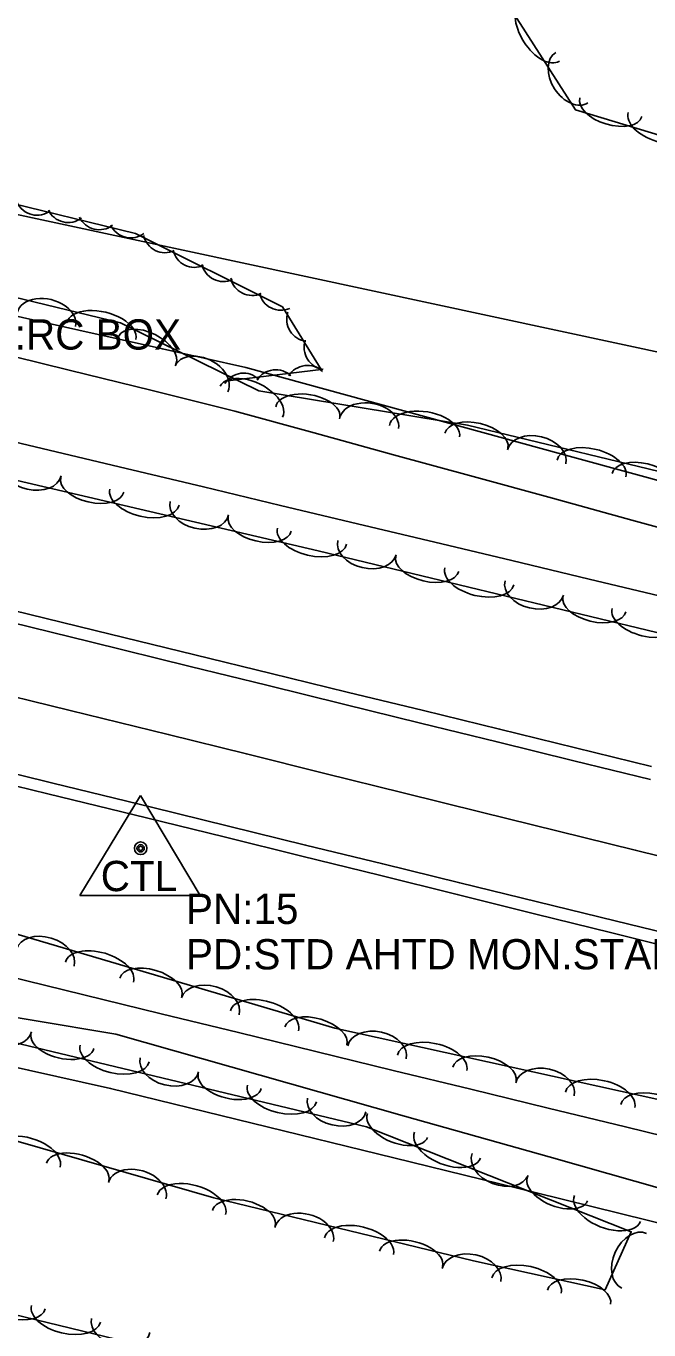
# Model space of a CAD drawing. Extents: x 1441650 to 1491889, y 345904 to 358319.
# Drawn here: x 1457797.1 to 1457900.1, y 351599.3 to 351814.6 of the extents above; entities that cross this region are included whole.
import ezdxf

# ---------------------------------------------------------------- set-up
doc = ezdxf.new("R2010")
doc.units = 0
for name, color, linetype in [('S_CROSS_DRAIN_ANNOT', 7, 'Continuous'), ('S_DITCHLINE', 7, 'Continuous'), ('S_EDGE_PAVEMENT', 7, 'Continuous'), ('S_PAVEMENT_CROWN', 7, 'Continuous'), ('S_PRIMARY_CTL', 7, 'Continuous'), ('S_PRIMARY_CTL_ANNOT', 7, 'Continuous'), ('S_SHOULDER', 7, 'Continuous'), ('S_TREE', 7, 'Continuous'), ('S_WATER_UTILITIES', 7, 'Continuous')]:
    doc.layers.add(name, color=color, linetype=linetype)

msp = doc.modelspace()

# ---------------------------------------------------------------- linework, layer by layer
at = {"layer": 'S_DITCHLINE'}
for points in [[(1457646.34, 351801.04), (1457667.29, 351796.32), (1457688.25, 351791.6), (1457705.72, 351787.26), (1457723.19, 351782.91), (1457736.97, 351779.82), (1457750.75, 351776.74), (1457764.53, 351773.65), (1457778.3, 351770.56), (1457792.08, 351767.48), (1457805.86, 351764.39), (1457819.64, 351761.3), (1457833.42, 351758.22), (1457846.48, 351754.64), (1457859.55, 351751.06), (1457872.61, 351747.49), (1457885.68, 351743.91), (1457898.75, 351740.34), (1457911.81, 351736.76)], [(1457693.87, 351778.58), (1457693.26, 351768.86), (1457712.04, 351764.08), (1457722.22, 351778.1), (1457735.89, 351774.71), (1457749.56, 351771.33), (1457763.24, 351767.94), (1457776.91, 351764.56), (1457790.58, 351761.17), (1457804.25, 351757.79), (1457817.93, 351754.41), (1457831.6, 351751.02), (1457844.72, 351747.43), (1457857.85, 351743.83), (1457870.98, 351740.24), (1457884.1, 351736.64), (1457897.23, 351733.05), (1457910.35, 351729.45), (1457923.48, 351725.86), (1457936.6, 351722.26), (1457960.54, 351717.64), (1457984.48, 351713.03), (1458008.41, 351708.41), (1458032.35, 351703.8)], [(1457659.03, 351679.33), (1457673.24, 351675.12), (1457687.44, 351670.91), (1457701.65, 351666.7), (1457715.44, 351664.38), (1457729.22, 351662.06), (1457743.01, 351659.74), (1457756.79, 351657.42), (1457770.58, 351655.1), (1457784.37, 351652.77), (1457798.15, 351650.45), (1457811.94, 351648.13), (1457835.81, 351641.39), (1457859.68, 351634.64), (1457883.55, 351627.89), (1457907.42, 351621.14)], [(1457659.44, 351675.18), (1457673.88, 351671.2), (1457688.33, 351667.22), (1457702.77, 351663.25), (1457716.31, 351660.24), (1457729.85, 351657.24), (1457743.39, 351654.23), (1457756.92, 351651.23), (1457770.46, 351648.22), (1457784, 351645.22), (1457797.54, 351642.22), (1457811.08, 351639.21), (1457834.47, 351633.47), (1457857.87, 351627.73), (1457881.26, 351621.99), (1457904.65, 351616.25), (1457917.45, 351613.67), (1457930.24, 351611.09), (1457943.04, 351608.5), (1457955.83, 351605.92), (1457968.63, 351603.34), (1457981.42, 351600.76), (1457994.22, 351598.18)]]:
    msp.add_lwpolyline(points, dxfattribs=at)
at = {"layer": 'S_EDGE_PAVEMENT'}
for points in [[(1457657.2, 351749.64), (1457669.46, 351746.65), (1457681.73, 351743.66), (1457694, 351740.67), (1457706.27, 351737.67), (1457719.33, 351734.5), (1457732.38, 351731.32), (1457745.44, 351728.15), (1457758.49, 351724.97), (1457774.93, 351720.95), (1457791.36, 351716.93), (1457807.79, 351712.91), (1457824.23, 351708.89), (1457836.91, 351705.77), (1457849.6, 351702.64), (1457862.28, 351699.52), (1457874.97, 351696.4), (1457887.63, 351693.3), (1457900.29, 351690.2)], [(1457650.95, 351726.29), (1457663.36, 351723.31), (1457675.78, 351720.34), (1457688.19, 351717.36), (1457700.6, 351714.39), (1457713.61, 351711.19), (1457726.62, 351707.99), (1457739.63, 351704.79), (1457752.64, 351701.59), (1457768.94, 351697.6), (1457785.23, 351693.61), (1457801.52, 351689.62), (1457817.82, 351685.63), (1457830.56, 351682.51), (1457843.31, 351679.39), (1457856.05, 351676.26), (1457868.8, 351673.14), (1457881.65, 351670), (1457894.49, 351666.86), (1457907.34, 351663.73)]]:
    msp.add_lwpolyline(points, dxfattribs=at)
at = {"layer": 'S_PAVEMENT_CROWN'}
msp.add_lwpolyline([(1457654.23, 351738), (1457666.74, 351734.98), (1457679.25, 351731.96), (1457691.76, 351728.94), (1457704.27, 351725.92), (1457717.15, 351722.81), (1457730.02, 351719.71), (1457742.89, 351716.6), (1457755.76, 351713.5), (1457771.97, 351709.54), (1457788.19, 351705.57), (1457804.4, 351701.61), (1457820.61, 351697.65), (1457833.54, 351694.43), (1457846.48, 351691.22), (1457859.41, 351688.01), (1457872.34, 351684.8), (1457885.07, 351681.67), (1457897.8, 351678.54), (1457910.52, 351675.41)], dxfattribs=at)
at = {"layer": 'S_PRIMARY_CTL'}
for p, q in [((1457816.05, 351687.55), (1457806.02, 351671.03)), ((1457816.05, 351687.55), (1457825.87, 351671.03)), ((1457806.02, 351671.03), (1457825.87, 351671.03))]:
    msp.add_line(p, q, dxfattribs=at)
for radius in [1.04, 0.609, 0.344]:
    msp.add_circle((1457816.05, 351678.85), radius, dxfattribs=at)
at = {"layer": 'S_SHOULDER'}
for points in [[(1457657.75, 351751.4), (1457669.94, 351748.48), (1457682.13, 351745.55), (1457694.32, 351742.62), (1457706.51, 351739.69), (1457719.67, 351736.5), (1457732.84, 351733.32), (1457746.01, 351730.13), (1457759.17, 351726.94), (1457775.63, 351722.9), (1457792.09, 351718.85), (1457808.55, 351714.81), (1457825.01, 351710.77), (1457837.6, 351707.71), (1457850.19, 351704.65), (1457862.79, 351701.59), (1457875.38, 351698.53), (1457887.94, 351695.43), (1457900.5, 351692.34)], [(1457650.35, 351724.26), (1457662.84, 351721.27), (1457675.32, 351718.29), (1457687.8, 351715.3), (1457700.29, 351712.31), (1457713.2, 351709.18), (1457726.11, 351706.04), (1457739.03, 351702.9), (1457751.94, 351699.77), (1457768.21, 351695.79), (1457784.47, 351691.82), (1457800.74, 351687.85), (1457817.01, 351683.88), (1457829.85, 351680.72), (1457842.69, 351677.55), (1457855.53, 351674.39), (1457868.37, 351671.23), (1457881.14, 351668.05), (1457893.92, 351664.87), (1457906.69, 351661.69)]]:
    msp.add_lwpolyline(points, dxfattribs=at)
at = {"layer": 'S_TREE'}
for points in [[(1457829.94, 351755.97), (1457845.89, 351757.88), (1457839.47, 351768.23), (1457815.19, 351780.35), (1457776.84, 351789.72), (1457752.62, 351795.23), (1457734.19, 351804.6), (1457735.23, 351826.01), (1457744.53, 351844.82), (1457756.41, 351860.22)], [(1458063.5, 351675.22), (1457976.8, 351696.4), (1457915.32, 351711.13), (1457845.37, 351727.99), (1457795.65, 351739.56), (1457750.24, 351750.51), (1457706.5, 351763.56), (1457712.61, 351774.74), (1457736.67, 351783.94), (1457764.89, 351777.17), (1457812.74, 351765.63), (1457835.56, 351754.37), (1457870.07, 351748.7), (1457908.34, 351739.47), (1457953.11, 351728.68), (1457980.43, 351724.02), (1457998.19, 351733.08), (1458001.42, 351758.29), (1457991.14, 351783.93), (1457952.22, 351792.08), (1457916.66, 351792.11), (1457887.9, 351800.76), (1457868.64, 351830.86)], [(1457660.72, 351778.03), (1457673.47, 351774.99), (1457686.22, 351771.95), (1457698.96, 351768.91), (1457711.71, 351765.87), (1457724.45, 351762.83), (1457737.2, 351759.79), (1457749.94, 351756.75), (1457762.69, 351753.71), (1457775.44, 351750.67), (1457788.18, 351747.63), (1457800.93, 351744.59), (1457813.67, 351741.55), (1457826.42, 351738.51), (1457839.16, 351735.47), (1457851.91, 351732.43), (1457864.66, 351729.39), (1457877.4, 351726.35), (1457890.15, 351723.3), (1457902.89, 351720.26)], [(1457660.72, 351778.03), (1457673.47, 351774.99), (1457686.22, 351771.95), (1457698.96, 351768.91), (1457711.71, 351765.87), (1457724.45, 351762.83), (1457737.2, 351759.79), (1457749.94, 351756.75), (1457762.69, 351753.71), (1457775.44, 351750.67), (1457788.18, 351747.63), (1457800.93, 351744.59), (1457813.67, 351741.55), (1457826.42, 351738.51), (1457839.16, 351735.47), (1457851.91, 351732.43), (1457864.66, 351729.39), (1457877.4, 351726.35), (1457890.15, 351723.3), (1457902.89, 351720.26)], [(1457653.27, 351692.07), (1457666.05, 351688.95), (1457678.84, 351685.83), (1457691.62, 351682.71), (1457704.4, 351679.59), (1457717.19, 351676.48), (1457729.97, 351673.36), (1457742.76, 351670.24), (1457755.54, 351667.12), (1457768.32, 351664), (1457781.11, 351660.89), (1457793.89, 351657.77), (1457806.68, 351654.65), (1457819.46, 351651.53), (1457832.25, 351648.42), (1457845.03, 351645.3), (1457857.81, 351642.18), (1457870.6, 351639.06), (1457883.38, 351635.94), (1457896.17, 351632.83), (1457908.95, 351629.71)], [(1457653.27, 351692.07), (1457666.05, 351688.95), (1457678.84, 351685.83), (1457691.62, 351682.71), (1457704.4, 351679.59), (1457717.19, 351676.48), (1457729.97, 351673.36), (1457742.76, 351670.24), (1457755.54, 351667.12), (1457768.32, 351664), (1457781.11, 351660.89), (1457793.89, 351657.77), (1457806.68, 351654.65), (1457819.46, 351651.53), (1457832.25, 351648.42), (1457845.03, 351645.3), (1457857.81, 351642.18), (1457870.6, 351639.06), (1457883.38, 351635.94), (1457896.17, 351632.83), (1457908.95, 351629.71)], [(1457821.5, 351595.5), (1457787.41, 351603.72), (1457753.76, 351611.83), (1457727.3, 351627.82), (1457724.37, 351641.23), (1457738.27, 351643.36), (1457777.6, 351635.64), (1457828.15, 351621.15), (1457871.08, 351610.75), (1457892.8, 351605.93), (1457897.13, 351615.53), (1457853.36, 351632.84), (1457772.81, 351652.12), (1457733.73, 351657.52), (1457714.5, 351662.28), (1457690.24, 351683.43), (1457699.75, 351688.83), (1457763.7, 351674.07), (1457848.12, 351649.15), (1457931.3, 351630.84), (1458009.37, 351611.48), (1458054.41, 351597.92)]]:
    msp.add_lwpolyline(points, dxfattribs=at)
for centre, start, end in [((1457798.92, 351787.02), 205.4723, 307.0692), ((1457804.09, 351785.8), 205.4723, 307.0692), ((1457809.23, 351784.62), 205.4723, 307.0692), ((1457814.4, 351783.28), 205.4723, 307.0692), ((1457820.1, 351780.83), 192.6761, 294.273), ((1457824.97, 351778.4), 192.6761, 294.273), ((1457829.73, 351776.06), 192.6761, 294.273), ((1457834.49, 351773.77), 192.6761, 294.273), ((1457839.23, 351771.32), 192.6761, 294.273), ((1457843.84, 351766.17), 161.0316, 262.6285), ((1457846.71, 351761.54), 161.0316, 262.6285), ((1457843.6, 351754.93), 46.0532, 147.6501), ((1457833.06, 351753.66), 46.0532, 147.6501), ((1457838.37, 351754.22), 46.0532, 147.6501)]:
    msp.add_arc(centre, 3.64, start, end, dxfattribs=at)
for centre, major_axis, ratio, start_param, end_param in [((1457882.1, 351813.76), (3.16, -4.94), 0.55008, 3.141593, 6.283185), ((1457887.31, 351806.1), (2.67, -4.17), 0.685311, 3.141593, 6.283185), ((1457893.77, 351801.21), (5.12, -1.54), 0.540699, 3.141593, 6.283185), ((1457902.26, 351798.66), (5.62, -1.69), 0.550079, 3.141593, 6.283185), ((1457800.48, 351766.14), (-4.82, 1.16), 0.685423, 3.141561, 6.283154), ((1457809.54, 351764.22), (-5.7, 1.37), 0.55017, 3.141573, 6.283166), ((1457817.15, 351761.09), (-4.7, 2.32), 0.551202, 3.141409, 6.283001), ((1457826.1, 351756.38), (-4.36, 2.15), 0.698623, 3.141275, 6.282868), ((1457834.36, 351752.59), (-5.16, 2.55), 0.560765, 3.141402, 6.282995), ((1457843.67, 351750.88), (-5.28, 0.87), 0.540704, 3.141588, 6.283181), ((1457853.8, 351748.96), (-4.89, 0.8), 0.685316, 3.141585, 6.283178), ((1457862.98, 351747.71), (-5.79, 0.95), 0.550084, 3.141588, 6.283181), ((1457871.54, 351746.16), (-5.2, 1.25), 0.540699, 3.141593, 6.283185), ((1457881.5, 351743.49), (-4.82, 1.16), 0.68531, 3.141593, 6.283185), ((1457890.56, 351741.58), (-5.7, 1.38), 0.550079, 3.141593, 6.283185), ((1457798.07, 351741.44), (4.83, -1.12), 0.68531, 3.141593, 6.283185), ((1457899.18, 351739.5), (-5.2, 1.25), 0.540699, 3.141593, 6.283185), ((1457808.05, 351738.85), (5.21, -1.21), 0.540699, 3.141593, 6.283185), ((1457816.68, 351736.84), (5.72, -1.33), 0.550079, 3.141593, 6.283185), ((1457825.76, 351735), (4.83, -1.12), 0.68531, 3.141593, 6.283185), ((1457835.73, 351732.41), (5.21, -1.21), 0.540699, 3.141593, 6.283185), ((1457844.37, 351730.4), (5.72, -1.33), 0.550079, 3.141593, 6.283185), ((1457853.45, 351728.49), (4.82, -1.16), 0.68531, 3.141593, 6.283185), ((1457863.41, 351725.82), (5.2, -1.25), 0.540699, 3.141593, 6.283185), ((1457872.03, 351723.75), (5.7, -1.38), 0.550079, 3.141593, 6.283185), ((1457881.09, 351721.83), (4.82, -1.16), 0.68531, 3.141593, 6.283185), ((1457891.04, 351719.16), (5.2, -1.25), 0.540699, 3.141593, 6.283185), ((1457899.66, 351717.08), (5.7, -1.38), 0.550079, 3.141593, 6.283185), ((1457800.29, 351660.78), (-4.75, 1.4), 0.684933, 3.141593, 6.283185), ((1457809.25, 351658.41), (-5.63, 1.66), 0.549777, 3.141593, 6.283185), ((1457817.75, 351655.9), (-5.13, 1.51), 0.540402, 3.141593, 6.283185), ((1457827.56, 351652.73), (-4.75, 1.4), 0.684933, 3.141593, 6.283185), ((1457836.51, 351650.36), (-5.63, 1.66), 0.549777, 3.141593, 6.283185), ((1457793.18, 351649.69), (4.82, -1.15), 0.684929, 3.141621, 6.283213), ((1457845.01, 351647.85), (-5.13, 1.51), 0.540402, 3.141593, 6.283185), ((1457855.12, 351645.17), (-4.84, 1.06), 0.684928, 3.141593, 6.283185), ((1457803.13, 351647.04), (5.2, -1.24), 0.540398, 3.141609, 6.283202), ((1457811.76, 351644.98), (5.71, -1.37), 0.549773, 3.14161, 6.283202), ((1457864.22, 351643.43), (-5.73, 1.26), 0.549772, 3.141593, 6.283185), ((1457820.82, 351643.08), (4.82, -1.15), 0.684929, 3.141621, 6.283213), ((1457872.88, 351641.53), (-5.22, 1.15), 0.540397, 3.141593, 6.283185), ((1457882.88, 351639.06), (-4.84, 1.06), 0.684928, 3.141593, 6.283185), ((1457830.78, 351640.43), (5.2, -1.24), 0.540398, 3.141609, 6.283202), ((1457891.98, 351637.32), (-5.73, 1.26), 0.549772, 3.141593, 6.283185), ((1457839.4, 351638.36), (5.71, -1.37), 0.549773, 3.14161, 6.283202), ((1457900.64, 351635.42), (-5.22, 1.15), 0.540397, 3.141593, 6.283185), ((1457848.47, 351636.46), (4.82, -1.15), 0.684929, 3.141621, 6.283213), ((1457858.51, 351633.09), (4.97, -1.97), 0.540455, 3.141907, 6.2835), ((1457797.12, 351627.84), (-5.64, 1.62), 0.54985, 3.142023, 6.283616), ((1457866.76, 351629.82), (5.46, -2.16), 0.549831, 3.141917, 6.28351), ((1457805.65, 351625.4), (-5.14, 1.47), 0.540474, 3.14201, 6.283603), ((1457875.46, 351626.66), (4.61, -1.82), 0.685, 3.142125, 6.283717), ((1457815.48, 351622.31), (-4.76, 1.37), 0.685025, 3.142298, 6.283891), ((1457824.45, 351620.01), (-5.64, 1.62), 0.54985, 3.142023, 6.283616), ((1457884.94, 351622.63), (4.97, -1.97), 0.540455, 3.141907, 6.2835), ((1457833.11, 351617.77), (-5.2, 1.26), 0.540398, 3.141588, 6.283181), ((1457893.19, 351619.37), (5.46, -2.16), 0.549831, 3.141917, 6.28351), ((1457843.07, 351615.09), (-4.82, 1.17), 0.684929, 3.141585, 6.283178), ((1457852.13, 351613.16), (-5.7, 1.38), 0.549773, 3.141588, 6.283181), ((1457860.74, 351611.08), (-5.2, 1.26), 0.540398, 3.141588, 6.283181), ((1457897.59, 351610.74), (-2.04, -4.51), 0.685637, 3.141205, 6.282797), ((1457870.74, 351608.39), (-4.84, 1.07), 0.684928, 3.141593, 6.283185), ((1457879.83, 351606.64), (-5.73, 1.27), 0.549772, 3.141593, 6.283185), ((1457888.49, 351604.72), (-5.22, 1.16), 0.540397, 3.141593, 6.283185), ((1457795.08, 351604.05), (5.2, -1.25), 0.540398, 3.141593, 6.283185), ((1457803.71, 351601.97), (5.7, -1.38), 0.549773, 3.141593, 6.283185), ((1457812.77, 351600.06), (4.82, -1.16), 0.684929, 3.141593, 6.283185)]:
    msp.add_ellipse(centre, major_axis=major_axis, ratio=ratio, start_param=start_param, end_param=end_param, dxfattribs=at)
at = {"layer": 'S_WATER_UTILITIES'}
msp.add_line((1456494.84, 352062.52), (1458511.04, 351630.06), dxfattribs=at)

# ---------------------------------------------------------------- texts
at = {"layer": 'S_CROSS_DRAIN_ANNOT'}
msp.add_text('WD:5 WD:10 HT:5 CN:30 TY:RC BOX', height=5, dxfattribs=at).set_placement((1457708.68, 351761.19))
at = {"layer": 'S_PRIMARY_CTL'}
msp.add_text('CTL', height=5, rotation=360, dxfattribs=at).set_placement((1457809.46, 351671.77))
at = {"layer": 'S_PRIMARY_CTL_ANNOT'}
for s, p in [('PN:15', (1457823.55, 351666.35)), ('PD:STD AHTD MON.STAMPED PN:15 JOB 050264', (1457823.55, 351658.85))]:
    msp.add_text(s, height=5, dxfattribs=at).set_placement(p)

doc.saveas('drawing.dxf')
